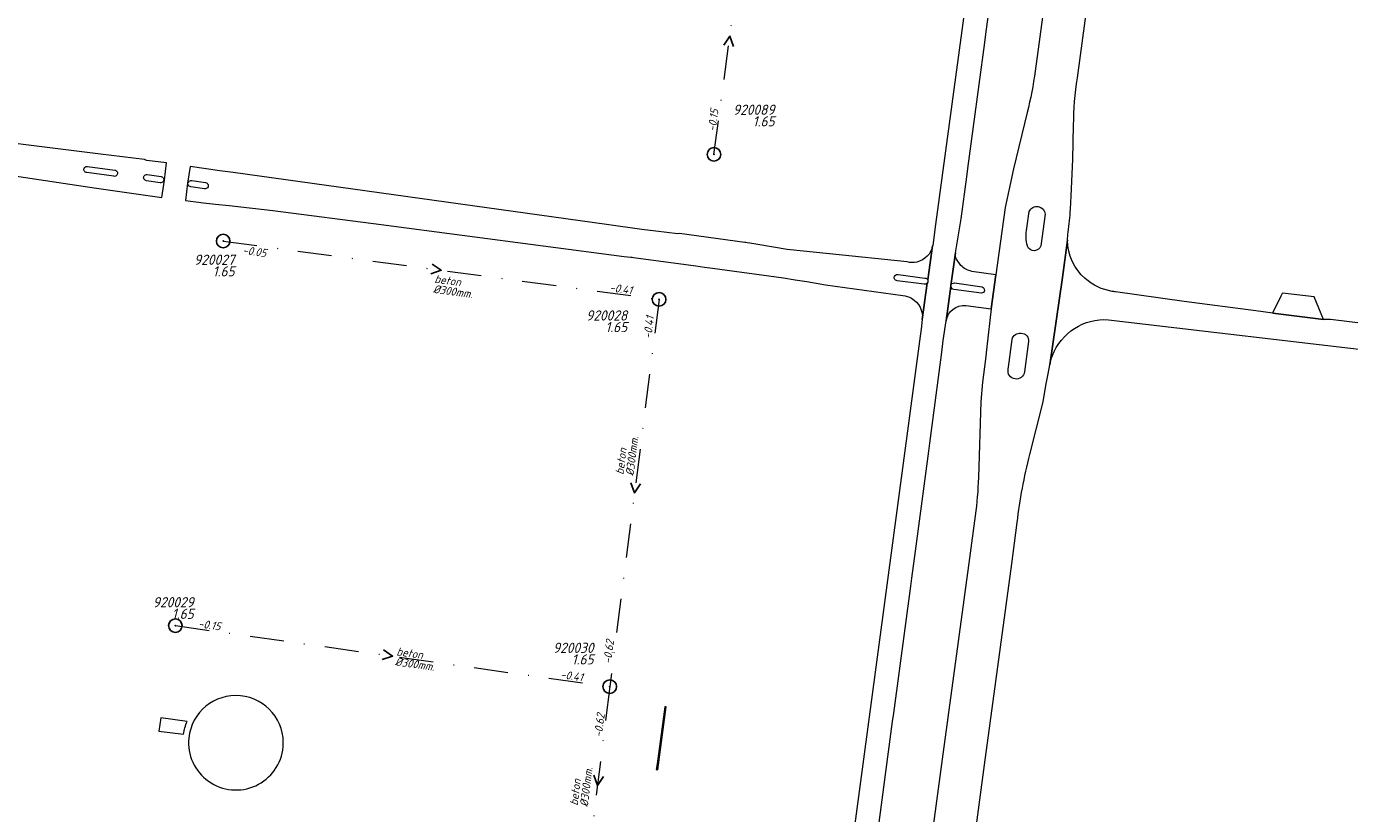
# Model space of a CAD drawing. Extents: x 148869 to 161638, y 453607 to 469810.
# Tile 723 of 1056: x 154697 to 154891, y 467913 to 468029. Entities that reach past the tile are written whole.
import ezdxf
from ezdxf.enums import TextEntityAlignment as Align

# ---------------------------------------------------------------- set-up
doc = ezdxf.new("R2010")
doc.units = 0
doc.header["$PDMODE"] = 32
doc.header["$PDSIZE"] = 2
doc.linetypes.add('RI-VWA', pattern=[11, 5, -3, 0, -3])
doc.layers.get('0').update_dxf_attribs({"linetype": 'CONTINUOUS'})
for name, color, linetype in [('B-OI-RI-BOB-T18-niet meenemen', 252, 'CONTINUOUS'), ('B-OI-RI-DIAMETER-T18-niet meenemen', 252, 'CONTINUOUS'), ('B-OI-RI-MATERIAAL-T18-niet meenemen', 252, 'CONTINUOUS'), ('B-OI-RI-STROOMRICHTING-S-niet meenemen', 252, 'CONTINUOUS'), ('B-OI-RI-VWA_PUTDEKSELHOOGTE-T25-niet meenemen', 252, 'CONTINUOUS'), ('gs dwa', 252, 'CONTINUOUS')]:
    doc.layers.add(name, color=color, linetype=linetype)
for name, color, linetype, lineweight in [('B-OI-RI-VWA_TRANSPORTLEIDING-G-niet meenemen', 252, 'RI-VWA', 18), ('B-RO-VH-VERHARDING_ASFALT-GV', 251, 'CONTINUOUS', 18), ('B-RO-VH-VERHARDING_HALFVERHARDING_GRIND-GV', 251, 'CONTINUOUS', 18), ('B-RO-VH-VERHARDING_STRAATBAKSTEEN-GV', 251, 'CONTINUOUS', 18), ('B-RO-VH-VERHARDING_TEGEL_RUBBER-GV', 251, 'CONTINUOUS', 18)]:
    doc.layers.add(name, color=color, linetype=linetype, lineweight=lineweight)
doc.styles.add('iso15', font='ISO.shx', dxfattribs={"oblique": 15})
doc.styles.add('NLCS-ISO-M750_CURSIEF', font='NLCS-ISO.ttf', dxfattribs={"oblique": 15})

# ---------------------------------------------------------------- blocks, each defined once
blk = doc.blocks.new('ACMAP_ANN_TEMPLATE_diam')
at = {"color": 0, "linetype": 'ByBlock', "style": 'iso15', "oblique": 15}
blk.add_attdef('diam', (0.5, -1.3), '', height=1.2, dxfattribs=at)
blk = doc.blocks.new('ACMAP_ANN_TEMPLATE_mat')
at = {"color": 0, "linetype": 'ByBlock', "style": 'iso15', "oblique": 15}
blk.add_attdef('mat', (0.5, 0.2), '', height=1.2, dxfattribs=at)
blk = doc.blocks.new('ACMAP_ANN_TEMPLATE_nap-l')
at = {"color": 0, "linetype": 'ByBlock', "style": 'iso15', "oblique": 15}
blk.add_attdef('nap-l', (3.3, 0.2), '', height=1.2, dxfattribs=at)
blk = doc.blocks.new('ACMAP_ANN_TEMPLATE_nap-r')
at = {"color": 0, "linetype": 'ByBlock', "style": 'iso15', "oblique": 15}
blk.add_attdef('nap-r', text='', height=1.2, dxfattribs=at).set_placement((-4.1, 0.2), align=Align.RIGHT)
blk = doc.blocks.new('ACMAP_ANN_TEMPLATE_puth-dwa')
at = {"color": 0, "linetype": 'ByBlock', "style": 'iso15', "oblique": 15}
blk.add_attdef('puth-dwa', text='', height=1.5, dxfattribs=at).set_placement((2.7, 1), align=Align.RIGHT)
blk = doc.blocks.new('ACMAP_ANN_TEMPLATE_putnr-dwa')
at = {"color": 0, "linetype": 'ByBlock', "style": 'iso15', "oblique": 15}
blk.add_attdef('putnr-dwa', text='', height=1.5, dxfattribs=at).set_placement((2.7, 2.7), align=Align.RIGHT)

msp = doc.modelspace()

# ---------------------------------------------------------------- linework, layer by layer
at = {"layer": 'B-OI-RI-STROOMRICHTING-S-niet meenemen'}
for points in [[(154799.15, 468026.42), (154800.05, 468027.75), (154800.58, 468026.23)], [(154756.24, 467994.19), (154757.58, 467993.29), (154756.05, 467992.77)], [(154785.48, 467962.03), (154786.01, 467960.51), (154786.91, 467961.85)], [(154749.1, 467937.42), (154750.43, 467936.51), (154748.9, 467935.99)], [(154780.04, 467919), (154780.58, 467917.48), (154781.47, 467918.82)]]:
    msp.add_lwpolyline(points, dxfattribs=at)
at = {"layer": 'B-OI-RI-VWA_TRANSPORTLEIDING-G-niet meenemen'}
for p, q in [((154797.71, 468010.33), (154802.4, 468045.17)), ((154725.51, 467997.58), (154789.64, 467989)), ((154789.64, 467989), (154782.38, 467932.02)), ((154718.48, 467940.99), (154782.38, 467932.02)), ((154782.38, 467932.02), (154778.77, 467902.94))]:
    msp.add_line(p, q, dxfattribs=at)
at = {"layer": 'B-RO-VH-VERHARDING_ASFALT-GV', "flags": 128}
for points in [[(154848.66, 468139.32), (154848.6, 468138.57), (154848.48, 468137.11), (154848.31, 468135.65), (154848.29, 468135.55), (154848.29, 468135.51), (154846.88, 468122.38), (154846.87, 468122.3), (154846.13, 468116.81), (154837.66, 468054.28), (154830.32, 468000), (154829.89, 467996.93), (154829.88, 467996.89), (154829.15, 467991.87)], [(154854.24, 468091.4), (154850.33, 468062.44), (154849.03, 468052.76), (154846.87, 468036.7), (154844.96, 468022.59)], [(154851.2, 468021.6), (154855.27, 468051.91), (154856.62, 468061.94), (154860.7, 468091.84)], [(154832.58, 467991.06), (154833.24, 467995.83), (154834.09, 468000.84), (154834.92, 468007.02), (154835.08, 468008.25), (154837.56, 468026.79), (154837.73, 468028.02), (154840.24, 468046.84)], [(154843.8, 468016.49), (154841.79, 468008.22), (154841.08, 468005.01), (154840.55, 468002.54), (154839.2, 467992.61), (154838.5, 467987.6)], [(154713.93, 468009.58), (154707.46, 468010.37), (154683.94, 468013.32)], [(154850.16, 468002.25), (154850.28, 468004.21), (154850.5, 468009.57), (154850.62, 468014.62)], [(154678.79, 468009.49), (154681.04, 468009.19), (154683, 468008.93), (154706.89, 468005.38), (154716.5, 468003.97), (154716.87, 468006.53), (154717.17, 468009.11), (154714.3, 468009.43)], [(154709.42, 468007.11), (154705.46, 468007.66)], [(154705.54, 468008.56), (154709.57, 468008.02)], [(154714.35, 468007.36), (154716.37, 468007.07)], [(154802.24, 467997.39), (154792.65, 467998.7), (154792.38, 467998.63), (154789.15, 467999.05), (154787.12, 467999.29), (154781.92, 468000), (154726.97, 468007.65), (154725, 468007.92), (154720.65, 468008.53), (154720.27, 468006.09), (154719.98, 468003.55), (154722.63, 468003.21), (154724.38, 468003.02), (154726.39, 468002.8)], [(154716.22, 468006.16), (154714.25, 468006.46)], [(154722.76, 468005.27), (154720.76, 468005.56)], [(154720.89, 468006.47), (154722.91, 468006.2)], [(154726.39, 468002.8), (154732.8, 468002.09), (154748.76, 468000), (154784.5, 467995.32), (154785.47, 467995.23)], [(154843.72, 467999.49), (154844.09, 468001.91)], [(154846.45, 468001.55), (154845.8, 467996.9)], [(154826.13, 467994.51), (154814.7, 467995.71), (154808.48, 467996.35), (154804.17, 467997.05), (154802.98, 467997.25), (154802.6, 467997.31)], [(154844.18, 467966.19), (154846.15, 467973.92), (154846.54, 467976.35), (154846.86, 467978.04), (154847.11, 467979.39), (154848.97, 467992.23), (154849.74, 467997.69)], [(154849.74, 467997.69), (154848.97, 467992.23), (154847.11, 467979.39)], [(154829.15, 467991.87), (154829.88, 467996.89)], [(154833.24, 467995.83), (154832.58, 467991.06)], [(154785.88, 467995.18), (154795.05, 467993.91), (154796.33, 467993.73), (154797.52, 467993.57), (154807.93, 467992.15), (154809.65, 467991.88), (154811.36, 467991.61), (154812.75, 467991.39), (154814.13, 467991.16), (154825.51, 467989.57)], [(154834.05, 467993.99), (154833.4, 467994.91)], [(154829.09, 467991.4), (154828.36, 467986.04), (154828.21, 467984.63), (154828.07, 467983.58), (154823.88, 467952.42), (154810.93, 467855.89), (154810.86, 467855.39), (154814.33, 467854.83)], [(154828.64, 467991.24), (154824.67, 467991.74)], [(154824.8, 467992.65), (154828.74, 467992.13)], [(154828.36, 467986.04), (154829.09, 467991.4)], [(154833.1, 467991.42), (154837.17, 467990.84)], [(154834.77, 467988.11), (154838.5, 467987.6), (154839.2, 467992.61), (154835.63, 467993.12)], [(154814.56, 467856.21), (154815.91, 467866.33), (154816.07, 467867.54), (154818.69, 467887.11), (154818.85, 467888.35), (154821.35, 467907.06), (154821.52, 467908.29), (154824, 467926.9), (154824.16, 467928.11), (154826.66, 467946.8), (154826.82, 467947.99), (154827.35, 467951.96), (154829.31, 467966.66), (154829.47, 467967.83), (154830.85, 467978.22), (154831.22, 467981.21), (154831.45, 467982.94), (154831.87, 467985.85), (154832.57, 467990.96)], [(154832.57, 467990.96), (154831.87, 467985.85)], [(154837.05, 467989.9), (154832.99, 467990.47)], [(154855.76, 467986), (154896.82, 467981.16), (154909.66, 467979.76), (154910.05, 467983.52), (154903.49, 467984.2), (154903.22, 467984.23), (154888.4, 467986.02), (154887.67, 467986.02), (154887.38, 467986.06), (154879.92, 467986.99), (154877.41, 467987.31), (154866.86, 467988.67), (154856.8, 467990.11)], [(154838.5, 467987.6), (154837.86, 467982.04), (154837.64, 467980.22), (154837.24, 467976.82), (154836.97, 467973.97), (154836.61, 467962.78)], [(154841.37, 467981.63), (154841.56, 467983.1)], [(154843.99, 467982.78), (154843.79, 467981.33), (154843.54, 467979.47), (154843.38, 467978.35)], [(154841.01, 467978.72), (154841.14, 467979.78), (154841.37, 467981.63)], [(154836.15, 467957.17), (154835.3, 467950.91), (154831.29, 467921.35), (154825.38, 467877.72)], [(154830.53, 467867.86), (154831.13, 467873.01), (154832.71, 467884.4), (154837.53, 467920.5), (154841.51, 467950.07), (154842.32, 467956.16)]]:
    msp.add_lwpolyline(points, dxfattribs=at)
at = {"layer": 'B-RO-VH-VERHARDING_ASFALT-GV'}
for points in [[(154844.96, 468022.59, -0.025418), (154843.8, 468016.49)], [(154850.62, 468014.62, -0.0401), (154851.2, 468021.6)], [(154714.3, 468009.43, -0.102972), (154713.93, 468009.58)], [(154705.46, 468007.66, -1.064298), (154705.54, 468008.56)], [(154709.57, 468008.02, -1.033104), (154709.42, 468007.11)], [(154714.25, 468006.46, -1.0856), (154714.35, 468007.36)], [(154716.37, 468007.07, -1.019594), (154716.22, 468006.16)], [(154720.76, 468005.56, -1.078978), (154720.89, 468006.47)], [(154722.91, 468006.2, -1.030109), (154722.76, 468005.27)], [(154844.09, 468001.91, -0.781195), (154846.45, 468001.55)], [(154849.82, 467998.9, 0.019115), (154850.16, 468002.25)], [(154843.84, 467996.83, -0.113739), (154843.72, 467999.49)], [(154802.6, 467997.31, -0.030865), (154802.24, 467997.39)], [(154849.74, 467997.69, -0.040528), (154849.82, 467998.9)], [(154852.31, 467992.07, -0.213065), (154849.74, 467997.69)], [(154829.88, 467996.89, -0.299199), (154827.54, 467994.49)], [(154833.4, 467994.91, -0.15442), (154833.24, 467995.83)], [(154845.8, 467996.9, -0.727114), (154843.84, 467996.83)], [(154785.47, 467995.23, -0.036801), (154785.88, 467995.18)], [(154827.54, 467994.49, -0.117485), (154826.13, 467994.51)], [(154835.63, 467993.12, -0.148741), (154834.05, 467993.99)], [(154824.67, 467991.74, -1.080094), (154824.8, 467992.65)], [(154829.09, 467991.4, -0.29023), (154828.64, 467991.24)], [(154828.74, 467992.13, -0.289088), (154829.15, 467991.87)], [(154829.15, 467991.87, -0.287609), (154829.09, 467991.4)], [(154832.58, 467991.06, -0.376543), (154833.1, 467991.42)], [(154856.3, 467990.18, -0.14077), (154852.31, 467992.07)], [(154825.51, 467989.57, -0.103894), (154826.76, 467989.17)], [(154832.57, 467990.96, -0.053079), (154832.58, 467991.06)], [(154832.99, 467990.47, -0.386186), (154832.57, 467990.96)], [(154837.17, 467990.84, -0.812972), (154837.05, 467989.9)], [(154856.8, 467990.11, -0.015936), (154856.3, 467990.18)], [(154826.76, 467989.17, -0.299896), (154828.36, 467986.04)], [(154831.87, 467985.85, -0.392301), (154834.77, 467988.11)], [(154847.5, 467980.73, -0.330543), (154855.76, 467986)], [(154841.56, 467983.1, -0.384056), (154842.9, 467984.02)], [(154842.9, 467984.02, -0.461259), (154843.99, 467982.78)], [(154847.11, 467979.39, -0.043931), (154847.5, 467980.73)], [(154842, 467977.29, -0.462135), (154841.01, 467978.72)], [(154843.38, 467978.35, -0.448581), (154842, 467977.29)], [(154842.32, 467956.16, -0.033493), (154844.18, 467966.19)], [(154836.61, 467962.78, -0.0269), (154836.15, 467957.17)]]:
    msp.add_lwpolyline(points, format="xyb", dxfattribs=at)
at = {"layer": 'B-RO-VH-VERHARDING_ASFALT-GV', "flags": 128}
msp.add_lwpolyline([(154789.22, 467919.81), (154789.44, 467919.78), (154790.7, 467929.04), (154790.48, 467929.07), (154789.34, 467920.65)], close=True, dxfattribs=at)
at = {"layer": 'B-RO-VH-VERHARDING_HALFVERHARDING_GRIND-GV', "flags": 128}
for points in [[(154720.22, 467926.9), (154716.32, 467927.43), (154716.05, 467925.49)], [(154716.05, 467925.49), (154719.67, 467925.02)]]:
    msp.add_lwpolyline(points, dxfattribs=at)
at = {"layer": 'B-RO-VH-VERHARDING_HALFVERHARDING_GRIND-GV'}
msp.add_lwpolyline([(154719.67, 467925.02, -0.061652), (154720.22, 467926.9)], format="xyb", dxfattribs=at)
at = {"layer": 'B-RO-VH-VERHARDING_STRAATBAKSTEEN-GV', "flags": 128}
msp.add_lwpolyline([(154887.38, 467986.06), (154886, 467989.36), (154885.99, 467989.36), (154881.33, 467989.89), (154881.32, 467989.87), (154881.1, 467989.45), (154879.94, 467987.05), (154879.92, 467986.99)], close=True, dxfattribs=at)
at = {"layer": 'B-RO-VH-VERHARDING_TEGEL_RUBBER-GV'}
for points in [[(154734.33, 467923.14, 0.992366), (154720.45, 467924.45)], [(154720.45, 467924.45, 1.002298), (154734.33, 467923.14)]]:
    msp.add_lwpolyline(points, format="xyb", dxfattribs=at)
at = {"layer": 'gs dwa'}
for p in [(154797.71, 468010.33), (154725.51, 467997.58), (154789.64, 467989), (154718.48, 467940.99), (154782.38, 467932.02)]:
    msp.add_point(p, dxfattribs=at)

# ---------------------------------------------------------------- block references
at = {"layer": 'B-OI-RI-BOB-T18-niet meenemen'}
ref = msp.add_blockref('ACMAP_ANN_TEMPLATE_nap-l', (154797.71, 468010.33), dxfattribs=dict(at, rotation=82.33319573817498))
ref.add_attrib('nap-l', '-0.15', (154797.95, 468013.63), dxfattribs={"layer": '0', "color": 0, "linetype": 'ByBlock', "height": 1.2, "rotation": 82.3332, "style": 'NLCS-ISO-M750_CURSIEF', "oblique": 15})
ref = msp.add_blockref('ACMAP_ANN_TEMPLATE_nap-l', (154725, 467995.92), dxfattribs=dict(at, rotation=352.3796086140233))
ref.add_attrib('nap-l', '-0.05', (154728.3, 467995.68), dxfattribs={"layer": '0', "color": 0, "linetype": 'ByBlock', "height": 1.2, "rotation": 352.3796, "style": 'NLCS-ISO-M750_CURSIEF', "oblique": 15})
ref = msp.add_blockref('ACMAP_ANN_TEMPLATE_nap-r', (154789.64, 467989), dxfattribs=dict(at, rotation=352.3796086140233))
ref.add_attrib('nap-r', '-0.41', dxfattribs={"layer": '0', "color": 0, "linetype": 'ByBlock', "height": 1.2, "rotation": 352.3796, "style": 'NLCS-ISO-M750_CURSIEF', "oblique": 15}).set_placement((154785.6, 467989.74), align=Align.RIGHT)
ref = msp.add_blockref('ACMAP_ANN_TEMPLATE_nap-l', (154788.27, 467979.84), dxfattribs=dict(at, rotation=82.73888941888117))
ref.add_attrib('nap-l', '-0.41', (154788.49, 467983.14), dxfattribs={"layer": '0', "color": 0, "linetype": 'ByBlock', "height": 1.2, "rotation": 82.7389, "style": 'NLCS-ISO-M750_CURSIEF', "oblique": 15})
ref = msp.add_blockref('ACMAP_ANN_TEMPLATE_nap-l', (154718.48, 467940.99), dxfattribs=dict(at, rotation=352.0092848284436))
ref.add_attrib('nap-l', '-0.15', (154721.78, 467940.73), dxfattribs={"layer": '0', "color": 0, "linetype": 'ByBlock', "height": 1.2, "rotation": 352.0093, "style": 'NLCS-ISO-M750_CURSIEF', "oblique": 15})
ref = msp.add_blockref('ACMAP_ANN_TEMPLATE_nap-l', (154782.38, 467932.02), dxfattribs=dict(at, rotation=82.92348800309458))
ref.add_attrib('nap-l', '-0.62', (154782.59, 467935.32), dxfattribs={"layer": '0', "color": 0, "linetype": 'ByBlock', "height": 1.2, "rotation": 82.9235, "style": 'NLCS-ISO-M750_CURSIEF', "oblique": 15})
ref = msp.add_blockref('ACMAP_ANN_TEMPLATE_nap-r', (154782.38, 467932.02), dxfattribs=dict(at, rotation=352.0092848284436))
ref.add_attrib('nap-r', '-0.41', dxfattribs={"layer": '0', "color": 0, "linetype": 'ByBlock', "height": 1.2, "rotation": 352.0093, "style": 'NLCS-ISO-M750_CURSIEF', "oblique": 15}).set_placement((154778.35, 467932.79), align=Align.RIGHT)
ref = msp.add_blockref('ACMAP_ANN_TEMPLATE_nap-r', (154782.38, 467932.02), dxfattribs=dict(at, rotation=82.73888941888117))
ref.add_attrib('nap-r', '-0.62', dxfattribs={"layer": '0', "color": 0, "linetype": 'ByBlock', "height": 1.2, "rotation": 82.7389, "style": 'NLCS-ISO-M750_CURSIEF', "oblique": 15}).set_placement((154781.66, 467927.98), align=Align.RIGHT)
at = {"layer": 'B-OI-RI-DIAMETER-T18-niet meenemen'}
ref = msp.add_blockref('ACMAP_ANN_TEMPLATE_diam', (154756.01, 467991.31), dxfattribs=dict(at, rotation=352.3796086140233))
ref.add_attrib('diam', '%%c300mm.', (154756.34, 467989.96), dxfattribs={"layer": '0', "color": 0, "linetype": 'ByBlock', "height": 1.2, "rotation": 352.3796, "style": 'NLCS-ISO-M750_CURSIEF', "oblique": 15})
ref = msp.add_blockref('ACMAP_ANN_TEMPLATE_diam', (154784.53, 467962.64), dxfattribs=dict(at, rotation=82.73888941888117))
ref.add_attrib('diam', '%%c300mm.', (154785.88, 467962.97), dxfattribs={"layer": '0', "color": 0, "linetype": 'ByBlock', "height": 1.2, "rotation": 82.7389, "style": 'NLCS-ISO-M750_CURSIEF', "oblique": 15})
ref = msp.add_blockref('ACMAP_ANN_TEMPLATE_diam', (154750.43, 467936.51), dxfattribs=dict(at, rotation=352.0092848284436))
ref.add_attrib('diam', '%%c300mm.', (154750.74, 467935.15), dxfattribs={"layer": '0', "color": 0, "linetype": 'ByBlock', "height": 1.2, "rotation": 352.0093, "style": 'NLCS-ISO-M750_CURSIEF', "oblique": 15})
ref = msp.add_blockref('ACMAP_ANN_TEMPLATE_diam', (154777.8, 467913.95), dxfattribs=dict(at, rotation=82.92348800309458))
ref.add_attrib('diam', '%%c300mm.', (154779.15, 467914.28), dxfattribs={"layer": '0', "color": 0, "linetype": 'ByBlock', "height": 1.2, "rotation": 82.9235, "style": 'NLCS-ISO-M750_CURSIEF', "oblique": 15})
at = {"layer": 'B-OI-RI-MATERIAAL-T18-niet meenemen'}
ref = msp.add_blockref('ACMAP_ANN_TEMPLATE_mat', (154756.01, 467991.31), dxfattribs=dict(at, rotation=352.3796086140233))
ref.add_attrib('mat', 'beton', (154756.54, 467991.45), dxfattribs={"layer": '0', "color": 0, "linetype": 'ByBlock', "height": 1.2, "rotation": 352.3796, "style": 'NLCS-ISO-M750_CURSIEF', "oblique": 15})
ref = msp.add_blockref('ACMAP_ANN_TEMPLATE_mat', (154784.53, 467962.64), dxfattribs=dict(at, rotation=82.73888941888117))
ref.add_attrib('mat', 'beton', (154784.39, 467963.16), dxfattribs={"layer": '0', "color": 0, "linetype": 'ByBlock', "height": 1.2, "rotation": 82.7389, "style": 'NLCS-ISO-M750_CURSIEF', "oblique": 15})
ref = msp.add_blockref('ACMAP_ANN_TEMPLATE_mat', (154750.43, 467936.51), dxfattribs=dict(at, rotation=352.0092848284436))
ref.add_attrib('mat', 'beton', (154750.95, 467936.63), dxfattribs={"layer": '0', "color": 0, "linetype": 'ByBlock', "height": 1.2, "rotation": 352.0093, "style": 'NLCS-ISO-M750_CURSIEF', "oblique": 15})
ref = msp.add_blockref('ACMAP_ANN_TEMPLATE_mat', (154777.8, 467913.95), dxfattribs=dict(at, rotation=82.92348800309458))
ref.add_attrib('mat', 'beton', (154777.66, 467914.47), dxfattribs={"layer": '0', "color": 0, "linetype": 'ByBlock', "height": 1.2, "rotation": 82.9235, "style": 'NLCS-ISO-M750_CURSIEF', "oblique": 15})
at = {"layer": 'B-OI-RI-VWA_PUTDEKSELHOOGTE-T25-niet meenemen'}
ref = msp.add_blockref('ACMAP_ANN_TEMPLATE_putnr-dwa', (154803.93, 468013.45), dxfattribs=at)
ref.add_attrib('putnr-dwa', '920089', dxfattribs={"layer": '0', "color": 0, "linetype": 'ByBlock', "height": 1.5, "style": 'NLCS-ISO-M750_CURSIEF', "oblique": 15}).set_placement((154806.63, 468016.15), align=Align.RIGHT)
ref = msp.add_blockref('ACMAP_ANN_TEMPLATE_puth-dwa', (154803.93, 468013.45), dxfattribs=at)
ref.add_attrib('puth-dwa', '1.65', dxfattribs={"layer": '0', "color": 0, "linetype": 'ByBlock', "height": 1.5, "style": 'NLCS-ISO-M750_CURSIEF', "oblique": 15}).set_placement((154806.63, 468014.45), align=Align.RIGHT)
ref = msp.add_blockref('ACMAP_ANN_TEMPLATE_putnr-dwa', (154724.49, 467991.38), dxfattribs=at)
ref.add_attrib('putnr-dwa', '920027', dxfattribs={"layer": '0', "color": 0, "linetype": 'ByBlock', "height": 1.5, "style": 'NLCS-ISO-M750_CURSIEF', "oblique": 15}).set_placement((154727.19, 467994.08), align=Align.RIGHT)
ref = msp.add_blockref('ACMAP_ANN_TEMPLATE_puth-dwa', (154724.49, 467991.38), dxfattribs=at)
ref.add_attrib('puth-dwa', '1.65', dxfattribs={"layer": '0', "color": 0, "linetype": 'ByBlock', "height": 1.5, "style": 'NLCS-ISO-M750_CURSIEF', "oblique": 15}).set_placement((154727.19, 467992.38), align=Align.RIGHT)
ref = msp.add_blockref('ACMAP_ANN_TEMPLATE_putnr-dwa', (154782.25, 467983.18), dxfattribs=at)
ref.add_attrib('putnr-dwa', '920028', dxfattribs={"layer": '0', "color": 0, "linetype": 'ByBlock', "height": 1.5, "style": 'NLCS-ISO-M750_CURSIEF', "oblique": 15}).set_placement((154784.95, 467985.88), align=Align.RIGHT)
ref = msp.add_blockref('ACMAP_ANN_TEMPLATE_puth-dwa', (154782.25, 467983.18), dxfattribs=at)
ref.add_attrib('puth-dwa', '1.65', dxfattribs={"layer": '0', "color": 0, "linetype": 'ByBlock', "height": 1.5, "style": 'NLCS-ISO-M750_CURSIEF', "oblique": 15}).set_placement((154784.95, 467984.18), align=Align.RIGHT)
ref = msp.add_blockref('ACMAP_ANN_TEMPLATE_putnr-dwa', (154718.48, 467940.99), dxfattribs=at)
ref.add_attrib('putnr-dwa', '920029', dxfattribs={"layer": '0', "color": 0, "linetype": 'ByBlock', "height": 1.5, "style": 'NLCS-ISO-M750_CURSIEF', "oblique": 15}).set_placement((154721.18, 467943.69), align=Align.RIGHT)
ref = msp.add_blockref('ACMAP_ANN_TEMPLATE_puth-dwa', (154718.48, 467940.99), dxfattribs=at)
ref.add_attrib('puth-dwa', '1.65', dxfattribs={"layer": '0', "color": 0, "linetype": 'ByBlock', "height": 1.5, "style": 'NLCS-ISO-M750_CURSIEF', "oblique": 15}).set_placement((154721.18, 467941.99), align=Align.RIGHT)
ref = msp.add_blockref('ACMAP_ANN_TEMPLATE_putnr-dwa', (154777.3, 467934.28), dxfattribs=at)
ref.add_attrib('putnr-dwa', '920030', dxfattribs={"layer": '0', "color": 0, "linetype": 'ByBlock', "height": 1.5, "style": 'NLCS-ISO-M750_CURSIEF', "oblique": 15}).set_placement((154780, 467936.98), align=Align.RIGHT)
ref = msp.add_blockref('ACMAP_ANN_TEMPLATE_puth-dwa', (154777.3, 467934.28), dxfattribs=at)
ref.add_attrib('puth-dwa', '1.65', dxfattribs={"layer": '0', "color": 0, "linetype": 'ByBlock', "height": 1.5, "style": 'NLCS-ISO-M750_CURSIEF', "oblique": 15}).set_placement((154780, 467935.28), align=Align.RIGHT)

doc.saveas('drawing.dxf')
